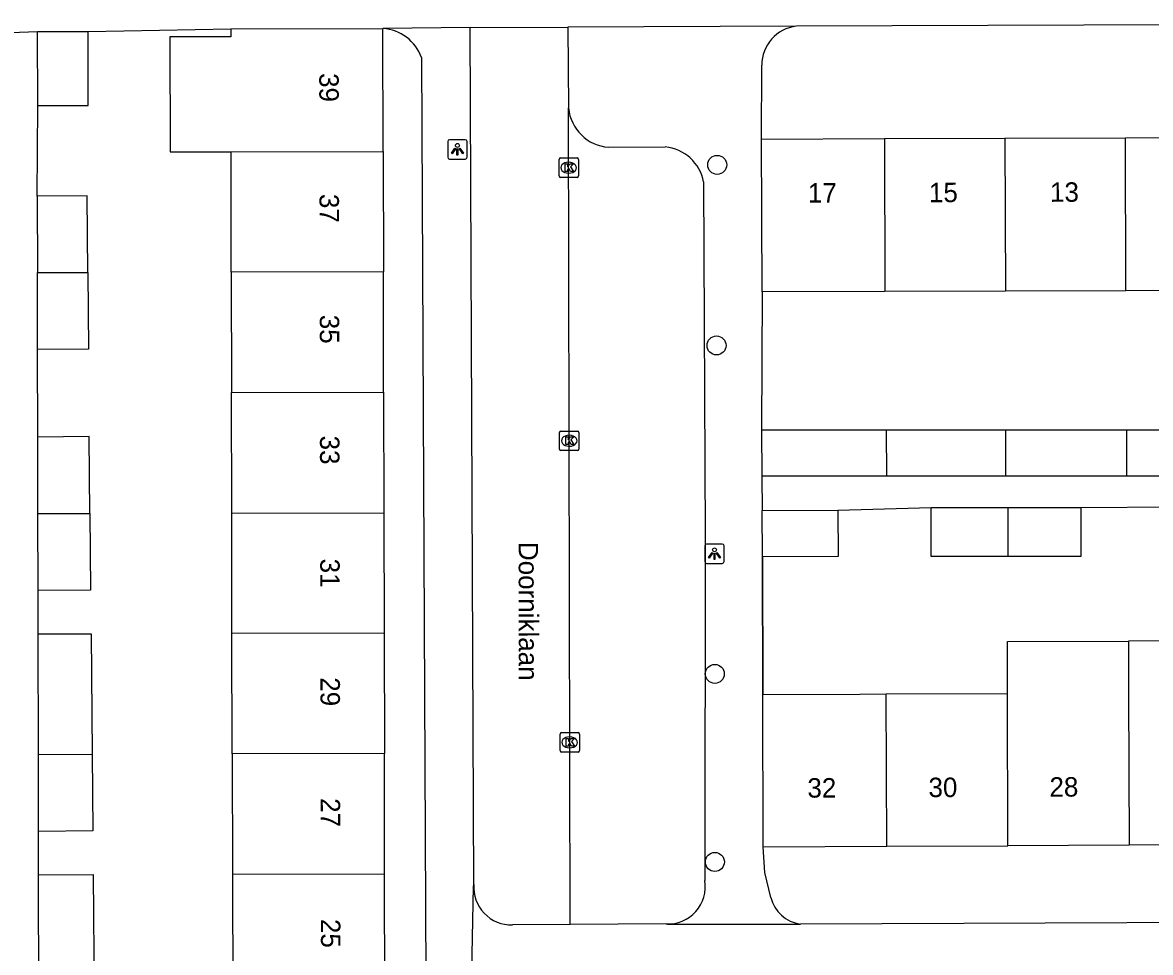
# Model space of a CAD drawing. Extents: x 160732 to 162105, y 387428 to 388479.
# Drawn here: x 161720.6 to 161778.6, y 388168.6 to 388216.4 of the extents above; entities that cross this region are included whole.
import ezdxf

# ---------------------------------------------------------------- set-up
doc = ezdxf.new("R2010")
doc.units = 0
for name, color, linetype in [('IMGEO_Boom', 7, 'Continuous'), ('IMGEO_Kolk', 7, 'Continuous'), ('IMGEO_Lichtpunt', 7, 'Continuous'), ('IMGEO_Muur', 7, 'Continuous'), ('IMGEO_Openbare_ruimte_label', 7, 'Continuous'), ('IMGEO_Pand', 7, 'Continuous'), ('IMGEO_Pand_nummerreeks', 7, 'Continuous'), ('IMGEO_Rijbaan_lokaal_open', 7, 'Continuous'), ('IMGEO_Voetpad_open', 7, 'Continuous')]:
    doc.layers.add(name, color=color, linetype=linetype)

msp = doc.modelspace()

# ---------------------------------------------------------------- linework, layer by layer
at = {"layer": 'IMGEO_Boom'}
for centre in [(161756.301, 388209.106), (161756.268, 388199.815), (161756.178, 388182.913), (161756.181, 388173.237)]:
    msp.add_circle(centre, 0.489, dxfattribs=at)
at = {"layer": 'IMGEO_Kolk'}
for p, q in [((161748.16, 388208.534), (161748.16, 388209.386)), ((161748.235, 388209.46), (161749.087, 388209.46)), ((161748.648, 388209.24), (161748.673, 388209.24)), ((161749.161, 388209.386), (161749.161, 388208.534)), ((161749.087, 388208.46), (161748.235, 388208.46)), ((161748.671, 388208.68), (161748.646, 388208.68)), ((161748.185, 388194.484), (161748.185, 388195.336)), ((161748.26, 388195.41), (161749.112, 388195.41)), ((161748.673, 388195.19), (161748.698, 388195.19)), ((161749.186, 388195.336), (161749.186, 388194.484)), ((161748.696, 388194.63), (161748.671, 388194.63)), ((161749.112, 388194.41), (161748.26, 388194.41)), ((161748.213, 388178.964), (161748.213, 388179.816)), ((161748.288, 388179.89), (161749.14, 388179.89)), ((161748.701, 388179.67), (161748.726, 388179.67)), ((161749.214, 388179.816), (161749.214, 388178.964)), ((161749.14, 388178.89), (161748.288, 388178.89)), ((161748.724, 388179.11), (161748.699, 388179.11))]:
    msp.add_line(p, q, dxfattribs=at)
for points in [[(161748.16, 388208.534), (161748.16, 388209.386)], [(161748.235, 388209.46), (161749.087, 388209.46)], [(161748.481, 388209.16), (161748.604, 388209.16), (161748.604, 388209.009), (161748.734, 388209.16), (161748.898, 388209.16), (161748.752, 388209.009), (161748.905, 388208.76), (161748.753, 388208.76), (161748.668, 388208.924), (161748.604, 388208.857), (161748.604, 388208.76), (161748.481, 388208.76), (161748.481, 388209.16)], [(161749.161, 388209.386), (161749.161, 388208.534)], [(161749.087, 388208.46), (161748.235, 388208.46)], [(161748.185, 388194.484), (161748.185, 388195.336)], [(161748.26, 388195.41), (161749.112, 388195.41)], [(161748.506, 388195.11), (161748.629, 388195.11), (161748.629, 388194.959), (161748.759, 388195.11), (161748.923, 388195.11), (161748.777, 388194.959), (161748.93, 388194.71), (161748.778, 388194.71), (161748.693, 388194.874), (161748.629, 388194.807), (161748.629, 388194.71), (161748.506, 388194.71), (161748.506, 388195.11)], [(161749.186, 388195.336), (161749.186, 388194.484)], [(161749.112, 388194.41), (161748.26, 388194.41)], [(161748.213, 388178.964), (161748.213, 388179.816)], [(161748.288, 388179.89), (161749.14, 388179.89)], [(161748.534, 388179.59), (161748.657, 388179.59), (161748.657, 388179.439), (161748.787, 388179.59), (161748.951, 388179.59), (161748.805, 388179.439), (161748.958, 388179.19), (161748.806, 388179.19), (161748.721, 388179.354), (161748.657, 388179.287), (161748.657, 388179.19), (161748.534, 388179.19), (161748.534, 388179.59)], [(161749.214, 388179.816), (161749.214, 388178.964)], [(161749.14, 388178.89), (161748.288, 388178.89)]]:
    msp.add_lwpolyline(points, dxfattribs=at)
for centre, start, end in [((161748.237, 388209.384), 91.55205, 178.44795), ((161748.237, 388209.384), 91.55205, 178.44795), ((161749.085, 388209.384), 1.55205, 88.44795), ((161749.085, 388209.384), 1.55205, 88.44795), ((161748.237, 388208.536), 181.55205, 268.44795), ((161748.237, 388208.536), 181.55205, 268.44795), ((161749.085, 388208.536), 271.55205, 358.44795), ((161749.085, 388208.536), 271.55205, 358.44795), ((161748.262, 388195.334), 91.55205, 178.44795), ((161748.262, 388195.334), 91.55205, 178.44795), ((161749.11, 388195.334), 1.55205, 88.44795), ((161749.11, 388195.334), 1.55205, 88.44795), ((161748.262, 388194.486), 181.55205, 268.44795), ((161748.262, 388194.486), 181.55205, 268.44795), ((161749.11, 388194.486), 271.55205, 358.44795), ((161749.11, 388194.486), 271.55205, 358.44795), ((161748.29, 388179.814), 91.55205, 178.44795), ((161748.29, 388179.814), 91.55205, 178.44795), ((161749.138, 388179.814), 1.55205, 88.44795), ((161749.138, 388179.814), 1.55205, 88.44795), ((161748.29, 388178.966), 181.55205, 268.44795), ((161748.29, 388178.966), 181.55205, 268.44795), ((161749.138, 388178.966), 271.55205, 358.44795), ((161749.138, 388178.966), 271.55205, 358.44795)]:
    msp.add_arc(centre, 0.0765, start, end, dxfattribs=at)
for centre, major_axis, ratio, start_param, end_param in [((161748.647, 388208.96), (-0.387, 0.002), 0.722429, 4.712389, 7.853982), ((161748.672, 388208.96), (-0.39, 0.002), 0.717154, 1.570796, 4.712389), ((161748.672, 388194.91), (-0.387, 0.002), 0.722429, 4.712389, 7.853982), ((161748.697, 388194.91), (-0.39, 0.002), 0.717154, 1.570796, 4.712389), ((161748.7, 388179.39), (-0.387, 0.002), 0.722429, 4.712389, 7.853982), ((161748.725, 388179.39), (-0.39, 0.002), 0.717154, 1.570796, 4.712389)]:
    msp.add_ellipse(centre, major_axis=major_axis, ratio=ratio, start_param=start_param, end_param=end_param, dxfattribs=at)
at = {"layer": 'IMGEO_Lichtpunt'}
for p, q in [((161742.433, 388210.307), (161742.433, 388209.5)), ((161742.433, 388210.307), (161742.433, 388209.5)), ((161743.335, 388210.402), (161742.527, 388210.402)), ((161743.335, 388210.402), (161742.527, 388210.402)), ((161743.429, 388209.5), (161743.429, 388210.307)), ((161743.429, 388209.5), (161743.429, 388210.307)), ((161742.527, 388209.406), (161743.335, 388209.406)), ((161742.527, 388209.406), (161743.335, 388209.406)), ((161755.663, 388189.499), (161755.663, 388188.692)), ((161755.663, 388189.499), (161755.663, 388188.692)), ((161756.565, 388189.594), (161755.757, 388189.594)), ((161756.565, 388189.594), (161755.757, 388189.594)), ((161756.659, 388188.692), (161756.659, 388189.499)), ((161756.659, 388188.692), (161756.659, 388189.499)), ((161755.757, 388188.598), (161756.565, 388188.598)), ((161755.757, 388188.598), (161756.565, 388188.598))]:
    msp.add_line(p, q, dxfattribs=at)
for points in [[(161742.807, 388209.971), (161742.846, 388209.943), (161742.658, 388209.681), (161742.62, 388209.708), (161742.807, 388209.971)], [(161742.909, 388209.923), (161742.956, 388209.923), (161742.956, 388209.601), (161742.909, 388209.601), (161742.909, 388209.923)], [(161743.019, 388209.943), (161743.057, 388209.97), (161743.244, 388209.708), (161743.205, 388209.68), (161743.019, 388209.943)], [(161756.037, 388189.163), (161756.076, 388189.135), (161755.888, 388188.873), (161755.85, 388188.9), (161756.037, 388189.163)], [(161756.139, 388189.115), (161756.186, 388189.115), (161756.186, 388188.793), (161756.139, 388188.793), (161756.139, 388189.115)], [(161756.249, 388189.135), (161756.287, 388189.162), (161756.474, 388188.9), (161756.435, 388188.872), (161756.249, 388189.135)]]:
    msp.add_lwpolyline(points, dxfattribs=at)
for centre in [(161742.932, 388210.105), (161756.162, 388189.297)]:
    msp.add_circle(centre, 0.0994, dxfattribs=at)
for centre, start, end in [((161742.527, 388210.307), 90, 180), ((161742.527, 388210.307), 90, 180), ((161743.335, 388210.307), 0, 90), ((161743.335, 388210.307), 0, 90), ((161742.527, 388209.5), 180, 270), ((161742.527, 388209.5), 180, 270), ((161743.335, 388209.5), 270, 0), ((161743.335, 388209.5), 270, 360), ((161755.757, 388189.499), 90, 180), ((161755.757, 388189.499), 90, 180), ((161756.565, 388189.499), 0, 90), ((161756.565, 388189.499), 0, 90), ((161755.757, 388188.692), 180, 270), ((161755.757, 388188.692), 180, 270), ((161756.565, 388188.692), 270, 0), ((161756.565, 388188.692), 270, 360)]:
    msp.add_arc(centre, 0.0946, start, end, dxfattribs=at)
at = {"layer": 'IMGEO_Muur'}
for points in [[(161723.921, 388215.972), (161731.268, 388216.102)], [(161758.635, 388188.935), (161758.642, 388181.841)]]:
    msp.add_lwpolyline(points, dxfattribs=at)
at = {"layer": 'IMGEO_Pand'}
for points in [[(161721.327, 388215.965), (161723.921, 388215.972)], [(161721.336, 388212.157), (161721.327, 388215.965)], [(161721.336, 388212.157), (161723.93, 388212.163), (161723.921, 388215.972)], [(161731.268, 388216.102), (161731.269, 388215.697), (161728.133, 388215.691), (161728.144, 388209.776), (161731.28, 388209.782)], [(161731.268, 388216.102), (161739.099, 388216.117)], [(161739.111, 388209.797), (161739.099, 388216.117)], [(161758.583, 388210.436), (161764.907, 388210.456)], [(161758.608, 388202.573), (161758.583, 388210.436)], [(161764.907, 388210.456), (161771.11, 388210.475)], [(161764.907, 388210.456), (161764.932, 388202.593)], [(161771.11, 388210.475), (161777.313, 388210.495)], [(161771.11, 388210.475), (161771.135, 388202.612)], [(161777.313, 388210.495), (161783.515, 388210.514)], [(161777.337, 388202.632), (161777.313, 388210.495)], [(161731.28, 388209.782), (161739.111, 388209.797)], [(161731.292, 388203.584), (161731.28, 388209.782)], [(161739.111, 388209.797), (161739.123, 388203.6)], [(161723.909, 388203.569), (161723.874, 388207.519), (161721.311, 388207.496)], [(161721.311, 388207.496), (161721.319, 388203.564)], [(161721.319, 388203.564), (161723.909, 388203.569)], [(161721.327, 388199.599), (161721.319, 388203.564)], [(161723.909, 388203.569), (161723.945, 388199.623), (161721.327, 388199.599)], [(161739.123, 388203.6), (161731.292, 388203.584)], [(161731.292, 388203.584), (161731.304, 388197.387)], [(161739.135, 388197.402), (161739.123, 388203.6)], [(161771.135, 388202.612), (161764.932, 388202.593)], [(161777.337, 388202.632), (161771.135, 388202.612)], [(161783.54, 388202.651), (161777.337, 388202.632)], [(161764.932, 388202.593), (161758.608, 388202.573)], [(161731.304, 388197.387), (161739.135, 388197.402)], [(161731.316, 388191.189), (161731.304, 388197.387)], [(161739.135, 388197.402), (161739.147, 388191.205)], [(161724.02, 388191.174), (161723.985, 388195.123), (161721.335, 388195.1)], [(161721.343, 388191.169), (161721.335, 388195.1)], [(161758.579, 388195.478), (161758.604, 388193.096)], [(161758.579, 388195.478), (161765.02, 388195.478)], [(161765.034, 388193.096), (161765.02, 388195.478)], [(161765.02, 388195.478), (161771.158, 388195.478)], [(161771.165, 388193.096), (161771.158, 388195.478)], [(161771.158, 388195.478), (161777.359, 388195.478)], [(161777.359, 388195.478), (161777.366, 388193.096)], [(161777.359, 388195.478), (161783.563, 388195.478)], [(161765.034, 388193.096), (161758.604, 388193.096)], [(161771.165, 388193.096), (161765.034, 388193.096)], [(161777.366, 388193.096), (161771.165, 388193.096)], [(161783.57, 388193.096), (161777.366, 388193.096)], [(161721.343, 388191.169), (161724.02, 388191.174)], [(161721.35, 388187.204), (161721.343, 388191.169)], [(161724.02, 388191.174), (161724.056, 388187.228), (161721.35, 388187.204)], [(161731.316, 388191.189), (161739.147, 388191.205)], [(161731.328, 388184.992), (161731.316, 388191.189)], [(161739.147, 388191.205), (161739.159, 388185.007)], [(161758.618, 388191.314), (161762.507, 388191.341)], [(161758.635, 388188.935), (161758.618, 388191.314)], [(161762.507, 388191.341), (161762.524, 388188.962), (161758.635, 388188.935)], [(161771.279, 388188.961), (161767.32, 388188.961), (161767.32, 388191.469)], [(161767.32, 388191.469), (161771.282, 388191.469)], [(161771.279, 388188.961), (161771.282, 388191.469)], [(161775.009, 388191.469), (161775.009, 388188.961), (161771.279, 388188.961)], [(161771.282, 388191.469), (161775.009, 388191.469)], [(161721.354, 388184.973), (161724.076, 388184.978), (161724.132, 388178.779)], [(161721.366, 388178.774), (161721.354, 388184.973)], [(161739.159, 388185.007), (161731.328, 388184.992)], [(161731.341, 388178.794), (161731.328, 388184.992)], [(161739.159, 388185.007), (161739.172, 388178.81)], [(161783.713, 388181.935), (161783.702, 388184.628), (161777.464, 388184.603)], [(161771.236, 388181.888), (161771.244, 388181.888), (161771.234, 388184.578), (161777.464, 388184.603)], [(161777.464, 388184.603), (161777.475, 388181.912), (161777.506, 388174.092)], [(161764.998, 388181.865), (161763.642, 388181.86), (161758.642, 388181.841)], [(161758.672, 388174.018), (161758.642, 388181.841)], [(161771.236, 388181.888), (161764.998, 388181.865)], [(161765.029, 388174.043), (161764.998, 388181.865)], [(161771.267, 388174.068), (161771.236, 388181.888)], [(161721.366, 388178.774), (161724.132, 388178.779)], [(161721.374, 388174.808), (161721.366, 388178.774)], [(161724.132, 388178.779), (161724.167, 388174.833), (161721.374, 388174.808)], [(161739.172, 388178.81), (161731.341, 388178.794)], [(161731.341, 388178.794), (161731.353, 388172.597)], [(161739.184, 388172.612), (161739.172, 388178.81)], [(161758.672, 388174.018), (161765.029, 388174.043)], [(161765.029, 388174.043), (161771.267, 388174.068)], [(161777.506, 388174.092), (161771.267, 388174.068)], [(161783.744, 388174.117), (161777.506, 388174.092)], [(161721.378, 388172.578), (161724.187, 388172.583), (161724.243, 388166.384)], [(161721.39, 388166.379), (161721.378, 388172.578)], [(161739.184, 388172.612), (161731.353, 388172.597)], [(161731.353, 388172.597), (161731.365, 388166.399)], [(161739.196, 388166.415), (161739.184, 388172.612)]]:
    msp.add_lwpolyline(points, dxfattribs=at)
at = {"layer": 'IMGEO_Rijbaan_lokaal_open'}
for points in [[(161743.59, 388216.17), (161748.616, 388216.196)], [(161743.779, 388172.076), (161743.59, 388216.17)], [(161748.616, 388216.196), (161748.654, 388212.032)], [(161748.729, 388170.014), (161748.654, 388212.032)], [(161748.729, 388170.014), (161745.76, 388169.995)]]:
    msp.add_lwpolyline(points, dxfattribs=at)
msp.add_arc((161745.715, 388171.935), 1.941, 175.8378, 271.34171, dxfattribs=at)
at = {"layer": 'IMGEO_Voetpad_open'}
for points in [[(161719.928, 388215.925), (161721.327, 388215.965)], [(161723.921, 388215.972), (161731.268, 388216.102)], [(161743.59, 388216.17), (161739.099, 388216.117)], [(161760.374, 388216.241), (161748.616, 388216.196)], [(161814.629, 388216.428), (161760.374, 388216.241)], [(161741.085, 388214.629), (161741.429, 388141.82)], [(161758.583, 388210.436), (161758.596, 388214.239)], [(161721.311, 388207.496), (161721.336, 388212.157)], [(161750.711, 388210.014), (161753.63, 388210.027)], [(161755.598, 388208.225), (161755.687, 388190.074), (161755.662, 388172.28)], [(161758.608, 388202.573), (161758.579, 388195.478)], [(161721.335, 388195.1), (161721.327, 388199.599)], [(161758.604, 388193.096), (161758.618, 388191.314)], [(161762.507, 388191.341), (161767.32, 388191.469)], [(161775.009, 388191.469), (161779.797, 388191.516)], [(161758.642, 388181.841), (161758.635, 388188.935)], [(161721.354, 388184.973), (161721.35, 388187.204)], [(161721.378, 388172.578), (161721.374, 388174.808)], [(161759.057, 388171.412), (161758.747, 388172.698), (161758.672, 388174.018)], [(161743.642, 388164.812), (161743.618, 388164.992), (161743.763, 388171.97), (161743.779, 388172.076)], [(161802.594, 388170.211), (161760.583, 388170.04)], [(161753.669, 388170.046), (161748.729, 388170.014)], [(161753.669, 388170.046), (161753.749, 388170.035), (161760.583, 388170.04)]]:
    msp.add_lwpolyline(points, dxfattribs=at)
for centre, radius, start, end in [((161738.961, 388213.863), 2.258, 19.83052, 86.4851), ((161760.61, 388214.241), 2.014, 96.73029, 180.05239), ((161750.868, 388212.232), 2.223, 185.15628, 265.94039), ((161753.435, 388207.839), 2.197, 10.12347, 84.91895), ((161753.763, 388171.968), 1.924, 267.20093, 9.32537), ((161760.834, 388171.854), 1.831, 193.96825, 262.11544)]:
    msp.add_arc(centre, radius, start, end, dxfattribs=at)

# ---------------------------------------------------------------- texts
at = {"layer": 'IMGEO_Openbare_ruimte_label'}
msp.add_text('Doorniklaan', height=1, rotation=270.0573, dxfattribs=at).set_placement((161746.085, 388189.704))
at = {"layer": 'IMGEO_Pand_nummerreeks'}
for s, rotation, p in [('39', 270.10865, (161735.823, 388213.828)), ('17', 0.17986, (161760.973, 388207.164)), ('15', 0.17986, (161767.202, 388207.183)), ('13', 0.17986, (161773.432, 388207.203)), ('37', 270.11135, (161735.835, 388207.61)), ('35', 270.11135, (161735.847, 388201.392)), ('33', 270.11135, (161735.859, 388195.175)), ('31', 270.11135, (161735.871, 388188.844)), ('29', 270.11135, (161735.883, 388182.74)), ('32', 0.22614, (161760.946, 388176.547)), ('30', 0.22614, (161767.178, 388176.572)), ('28', 0.22345, (161773.403, 388176.596)), ('27', 270.11135, (161735.896, 388176.522)), ('25', 270.11135, (161735.908, 388170.304))]:
    msp.add_text(s, height=1, rotation=rotation, dxfattribs=at).set_placement(p)

doc.saveas('drawing.dxf')
